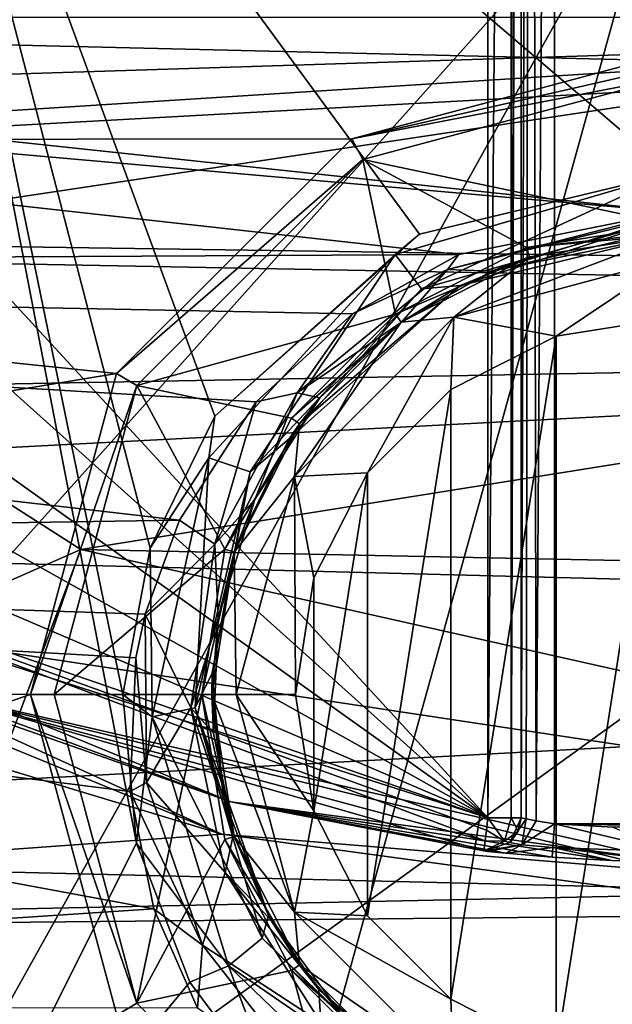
# Model space of a CAD drawing. Extents: x -252 to 252, y -10 to 685.
# Tile 550 of 656: x -111.95 to -110.18, y 587.57 to 590.52. Entities that reach past the tile are written whole.
import ezdxf

# ---------------------------------------------------------------- set-up
doc = ezdxf.new("R2010")
doc.units = 0
doc.header["$LTSCALE"] = 65.369103
for name, color, linetype in [('1637', 7, 'CONTINUOUS'), ('2516', 7, 'CONTINUOUS'), ('2520', 7, 'CONTINUOUS'), ('304', 7, 'CONTINUOUS'), ('307', 7, 'CONTINUOUS'), ('308', 7, 'CONTINUOUS'), ('31', 7, 'CONTINUOUS'), ('322', 7, 'CONTINUOUS'), ('329', 7, 'CONTINUOUS'), ('34', 7, 'CONTINUOUS'), ('35', 7, 'CONTINUOUS'), ('3593', 7, 'CONTINUOUS'), ('3597', 7, 'CONTINUOUS'), ('3607', 7, 'CONTINUOUS'), ('3620', 7, 'CONTINUOUS'), ('3621', 7, 'CONTINUOUS'), ('3637', 7, 'CONTINUOUS'), ('3640', 7, 'CONTINUOUS'), ('37', 7, 'CONTINUOUS'), ('374', 7, 'CONTINUOUS'), ('3903', 7, 'CONTINUOUS'), ('407', 7, 'CONTINUOUS'), ('408', 7, 'CONTINUOUS'), ('42', 7, 'CONTINUOUS'), ('45', 7, 'CONTINUOUS'), ('461', 7, 'CONTINUOUS'), ('462', 7, 'CONTINUOUS'), ('463', 7, 'CONTINUOUS'), ('464', 7, 'CONTINUOUS'), ('465', 7, 'CONTINUOUS'), ('502', 7, 'CONTINUOUS')]:
    doc.layers.add(name, color=color, linetype=linetype)

msp = doc.modelspace()

# ---------------------------------------------------------------- linework, layer by layer
at = {"layer": '1637', "color": 7, "linetype": 'CONTINUOUS'}
for points in [[(-103.0801, 589.5918, -64.5), (-101.4966, 592.2431, -64.5), (-118.3527, 591.9376, -64.5), (-103.0801, 589.5918, -64.5)], [(-116.7303, 589.3406, -64.5), (-103.0801, 589.5918, -64.5), (-118.3527, 591.9376, -64.5), (-116.7303, 589.3406, -64.5)], [(-104.9373, 587.5621, -64.5), (-103.0801, 589.5918, -64.5), (-116.7303, 589.3406, -64.5), (-104.9373, 587.5621, -64.5)], [(-114.8351, 587.3708, -64.5), (-104.9373, 587.5621, -64.5), (-116.7303, 589.3406, -64.5), (-114.8351, 587.3708, -64.5)]]:
    msp.add_3dface(points, dxfattribs=at)
at = {"layer": '2516', "color": 7, "linetype": 'CONTINUOUS'}
for points in [[(-113.1364, 589.8089, -68.3), (-114.3603, 591.0753, -68.3), (-105.7701, 590.9152, -68.3), (-113.1364, 589.8089, -68.3)], [(-107.0053, 589.6936, -68.3), (-113.1364, 589.8089, -68.3), (-105.7701, 590.9152, -68.3), (-107.0053, 589.6936, -68.3)], [(-111.7665, 588.9333, -68.3), (-113.1364, 589.8089, -68.3), (-107.0053, 589.6936, -68.3), (-111.7665, 588.9333, -68.3)], [(-108.3942, 588.8641, -68.3), (-111.7665, 588.9333, -68.3), (-107.0053, 589.6936, -68.3), (-108.3942, 588.8641, -68.3)], [(-110, 588.5366, -68.3), (-111.7665, 588.9333, -68.3), (-108.3942, 588.8641, -68.3), (-110, 588.5366, -68.3)]]:
    msp.add_3dface(points, dxfattribs=at)
at = {"layer": '2520', "color": 7, "linetype": 'CONTINUOUS'}
for points in [[(-113.1364, 589.8089, -68.3), (-111.7665, 588.9333, -68.3), (-114.473, 587.7426, -68.4), (-113.1364, 589.8089, -68.3)], [(-111.7665, 588.9333, -68.3), (-112.6274, 586.6387, -68.4), (-114.473, 587.7426, -68.4), (-111.7665, 588.9333, -68.3)], [(-111.7665, 588.9333, -68.3), (-110, 588.5366, -68.3), (-112.6274, 586.6387, -68.4), (-111.7665, 588.9333, -68.3)], [(-112.6274, 586.6387, -68.4), (-110, 588.5366, -68.3), (-110, 587.3118, -68.325), (-112.6274, 586.6387, -68.4)]]:
    msp.add_3dface(points, dxfattribs=at)
at = {"layer": '304', "color": 7, "linetype": 'CONTINUOUS'}
for points in [[(-117.4209, 589.9158, -58), (-111.3447, 588.082, -58), (-115.454, 587.7856, -58), (-117.4209, 589.9158, -58)], [(-112.6448, 588.6153, -58), (-111.3447, 588.082, -58), (-117.4209, 589.9158, -58), (-112.6448, 588.6153, -58)], [(-111.3447, 588.082, -58), (-110, 587.9, -58), (-115.454, 587.7856, -58), (-111.3447, 588.082, -58)], [(-110, 587.9, -58), (-104.4264, 587.8904, -58), (-115.454, 587.7856, -58), (-110, 587.9, -58)], [(-104.4264, 587.8904, -58), (-105.9439, 586.7749, -58), (-115.454, 587.7856, -58), (-104.4264, 587.8904, -58)], [(-115.454, 587.7856, -58), (-105.9439, 586.7749, -58), (-114.0353, 586.7621, -58), (-115.454, 587.7856, -58)]]:
    msp.add_3dface(points, dxfattribs=at)
at = {"layer": '307', "color": 7, "linetype": 'CONTINUOUS'}
for points in [[(-110.55, 588.1313, -11), (-117.6895, 595.8806, -11), (-110.55, 596.6721, -11), (-110.55, 588.1313, -11)], [(-116.8262, 593.7623, -11), (-117.6895, 595.8806, -11), (-110.55, 588.1313, -11), (-116.8262, 593.7623, -11)], [(-115.7023, 591.8117, -11), (-116.8262, 593.7623, -11), (-110.55, 588.1313, -11), (-115.7023, 591.8117, -11)], [(-114.5428, 590.3657, -11), (-115.7023, 591.8117, -11), (-110.55, 588.1313, -11), (-114.5428, 590.3657, -11)], [(-113.4298, 589.363, -11), (-114.5428, 590.3657, -11), (-110.55, 588.1313, -11), (-113.4298, 589.363, -11)], [(-112.4543, 588.7399, -11), (-113.4298, 589.363, -11), (-110.55, 588.1313, -11), (-112.4543, 588.7399, -11)]]:
    msp.add_3dface(points, dxfattribs=at)
at = {"layer": '308', "color": 7, "linetype": 'CONTINUOUS'}
for points in [[(-112.5968, 588.7031, -57.9), (-112.1988, 588.5023, -11.1), (-111.3183, 588.1786, -57.9), (-112.5968, 588.7031, -57.9)], [(-112.1988, 588.5023, -11.1), (-110.5614, 588.0319, -11.1), (-111.3183, 588.1786, -57.9), (-112.1988, 588.5023, -11.1)], [(-110.5614, 588.0319, -11.1), (-110.5614, 588.0319, -14.9), (-111.3183, 588.1786, -57.9), (-110.5614, 588.0319, -11.1)], [(-110, 588, -15.1), (-110, 588, -57.9), (-111.3183, 588.1786, -57.9), (-110, 588, -15.1)], [(-110.4958, 588.0249, -15.0469), (-110.3572, 588.0129, -15.1), (-111.3183, 588.1786, -57.9), (-110.4958, 588.0249, -15.0469)], [(-110.5504, 588.0307, -14.9648), (-110.4958, 588.0249, -15.0469), (-111.3183, 588.1786, -57.9), (-110.5504, 588.0307, -14.9648)], [(-110.5614, 588.0319, -14.9), (-110.5504, 588.0307, -14.9648), (-111.3183, 588.1786, -57.9), (-110.5614, 588.0319, -14.9)], [(-110.3572, 588.0129, -15.1), (-110.1792, 588.0032, -15.1), (-111.3183, 588.1786, -57.9), (-110.3572, 588.0129, -15.1)], [(-110.1792, 588.0032, -15.1), (-110, 588, -15.1), (-111.3183, 588.1786, -57.9), (-110.1792, 588.0032, -15.1)]]:
    msp.add_3dface(points, dxfattribs=at)
at = {"layer": '31', "color": 7, "linetype": 'CONTINUOUS'}
for points in [[(-114.3111, 586.3126, 14.5959), (-110.0084, 591.116, 16.4625), (-114.3079, 591.9172, 16.2734), (-114.3111, 586.3126, 14.5959)], [(-113.02, 585.7161, 14.5792), (-110.0084, 591.116, 16.4625), (-114.3111, 586.3126, 14.5959), (-113.02, 585.7161, 14.5792)], [(-111.6171, 585.3174, 14.5672), (-110.0084, 591.116, 16.4625), (-113.02, 585.7161, 14.5792), (-111.6171, 585.3174, 14.5672)], [(-110.009, 585.1596, 14.5623), (-110.0084, 591.116, 16.4625), (-111.6171, 585.3174, 14.5672), (-110.009, 585.1596, 14.5623)]]:
    msp.add_3dface(points, dxfattribs=at)
at = {"layer": '322', "color": 7, "linetype": 'CONTINUOUS'}
for points in [[(-115.7084, 590.7347, -6.6518), (-117.1758, 589.9139, -7.4629), (-104.2916, 590.7347, -6.6518), (-115.7084, 590.7347, -6.6518)], [(-104.2916, 590.7347, -6.6518), (-117.1758, 589.9139, -7.4629), (-102.2564, 590.7347, -6.6518), (-104.2916, 590.7347, -6.6518)], [(-102.2564, 590.7347, -6.6518), (-117.1758, 589.9139, -7.4629), (-102.9813, 589.7062, -7.6576), (-102.2564, 590.7347, -6.6518)], [(-117.1758, 589.9139, -7.4629), (-116.4409, 589.0056, -8.2858), (-102.9813, 589.7062, -7.6576), (-117.1758, 589.9139, -7.4629)], [(-102.9813, 589.7062, -7.6576), (-116.4409, 589.0056, -8.2858), (-103.8539, 588.6832, -8.5608), (-102.9813, 589.7062, -7.6576)], [(-116.4409, 589.0056, -8.2858), (-115.5038, 588.0538, -9.0736), (-103.8539, 588.6832, -8.5608), (-116.4409, 589.0056, -8.2858)], [(-103.8539, 588.6832, -8.5608), (-115.5038, 588.0538, -9.0736), (-104.793, 587.7941, -9.2763), (-103.8539, 588.6832, -8.5608)], [(-115.5038, 588.0538, -9.0736), (-114.4044, 587.1812, -9.7356), (-104.793, 587.7941, -9.2763), (-115.5038, 588.0538, -9.0736)], [(-104.793, 587.7941, -9.2763), (-114.4044, 587.1812, -9.7356), (-105.7647, 587.0676, -9.8177), (-104.793, 587.7941, -9.2763)]]:
    msp.add_3dface(points, dxfattribs=at)
at = {"layer": '329', "color": 7, "linetype": 'CONTINUOUS'}
for points in [[(-110.35, 588.1126, -15), (-110.35, 596.6721, -15), (-109.65, 588.1126, -15), (-110.35, 588.1126, -15)], [(-109.65, 588.1126, -15), (-110.35, 596.6721, -15), (-109.65, 596.6721, -15), (-109.65, 588.1126, -15)], [(-109.8244, 588.1032, -15), (-110.35, 588.1126, -15), (-109.65, 588.1126, -15), (-109.8244, 588.1032, -15)], [(-110.1756, 588.1032, -15), (-110.35, 588.1126, -15), (-109.8244, 588.1032, -15), (-110.1756, 588.1032, -15)]]:
    msp.add_3dface(points, dxfattribs=at)
at = {"layer": '34', "color": 7, "linetype": 'CONTINUOUS'}
for points in [[(-111.6403, 588.4999, 14.6207), (-112.3802, 592.0905, 15.5495), (-111.5592, 588.9365, 14.7627), (-111.6403, 588.4999, 14.6207)], [(-111.5997, 588.0555, 14.4802), (-112.3802, 592.0905, 15.5495), (-111.6403, 588.4999, 14.6207), (-111.5997, 588.0555, 14.4802)], [(-112.3708, 586.5176, 13.8799), (-112.3802, 592.0905, 15.5495), (-111.5997, 588.0555, 14.4802), (-112.3708, 586.5176, 13.8799)], [(-112.3802, 592.0905, 15.5495), (-107.6332, 592.0646, 15.5447), (-110, 590.0573, 15.1453), (-112.3802, 592.0905, 15.5495)], [(-111.5592, 588.9365, 14.7627), (-112.3802, 592.0905, 15.5495), (-111.3653, 589.3313, 14.8945), (-111.5592, 588.9365, 14.7627)], [(-110.7537, 589.8754, 15.0814), (-112.3802, 592.0905, 15.5495), (-110, 590.0573, 15.1453), (-110.7537, 589.8754, 15.0814)], [(-111.3653, 589.3313, 14.8945), (-112.3802, 592.0905, 15.5495), (-110.7537, 589.8754, 15.0814), (-111.3653, 589.3313, 14.8945)], [(-111.44, 587.6394, 14.3525), (-112.3708, 586.5176, 13.8799), (-111.5997, 588.0555, 14.4802), (-111.44, 587.6394, 14.3525)], [(-111.1757, 587.2841, 14.2463), (-112.3708, 586.5176, 13.8799), (-111.44, 587.6394, 14.3525), (-111.1757, 587.2841, 14.2463)]]:
    msp.add_3dface(points, dxfattribs=at)
at = {"layer": '35', "color": 7, "linetype": 'CONTINUOUS'}
for points in [[(-110.3448, 589.5707, 9.5), (-110, 589.625, 9.5), (-110.3448, 587.4293, 9.5), (-110.3448, 589.5707, 9.5)], [(-110.3448, 587.4293, 9.5), (-110, 589.625, 9.5), (-110, 587.375, 9.5), (-110.3448, 587.4293, 9.5)], [(-110.6597, 587.5889, 9.5), (-110.3448, 589.5707, 9.5), (-110.3448, 587.4293, 9.5), (-110.6597, 587.5889, 9.5)], [(-110.6597, 589.4111, 9.5), (-110.3448, 589.5707, 9.5), (-110.6597, 587.5889, 9.5), (-110.6597, 589.4111, 9.5)], [(-110.9094, 589.162, 9.5), (-110.6597, 589.4111, 9.5), (-110.9094, 587.838, 9.5), (-110.9094, 589.162, 9.5)], [(-110.9094, 587.838, 9.5), (-110.6597, 589.4111, 9.5), (-110.6597, 587.5889, 9.5), (-110.9094, 587.838, 9.5)], [(-111.0698, 588.8479, 9.5), (-110.9094, 589.162, 9.5), (-111.0698, 588.1521, 9.5), (-111.0698, 588.8479, 9.5)], [(-111.0698, 588.1521, 9.5), (-110.9094, 589.162, 9.5), (-110.9094, 587.838, 9.5), (-111.0698, 588.1521, 9.5)], [(-111.125, 588.5, 9.5), (-111.0698, 588.8479, 9.5), (-111.0698, 588.1521, 9.5), (-111.125, 588.5, 9.5)]]:
    msp.add_3dface(points, dxfattribs=at)
at = {"layer": '3593', "color": 7, "linetype": 'CONTINUOUS'}
for points in [[(-119.5346, 592.0505, 13.5), (-118.348, 590.1518, 13.5), (-100.4942, 591.9977, 13.5), (-119.5346, 592.0505, 13.5)], [(-100.4942, 591.9977, 13.5), (-118.348, 590.1518, 13.5), (-110, 590.4164, 13.5), (-100.4942, 591.9977, 13.5)], [(-110, 590.4164, 13.5), (-118.348, 590.1518, 13.5), (-110.9562, 590.1607, 13.5), (-110, 590.4164, 13.5)], [(-110.9562, 590.1607, 13.5), (-118.348, 590.1518, 13.5), (-111.6593, 589.4587, 13.5), (-110.9562, 590.1607, 13.5)], [(-118.348, 590.1518, 13.5), (-117.0397, 588.5714, 13.5), (-111.6593, 589.4587, 13.5), (-118.348, 590.1518, 13.5)], [(-111.6593, 589.4587, 13.5), (-117.0397, 588.5714, 13.5), (-111.9164, 588.4996, 13.5), (-111.6593, 589.4587, 13.5)], [(-117.0397, 588.5714, 13.5), (-115.583, 587.2605, 13.5), (-111.9164, 588.4996, 13.5), (-117.0397, 588.5714, 13.5)], [(-111.9164, 588.4996, 13.5), (-115.583, 587.2605, 13.5), (-111.6589, 587.5407, 13.5), (-111.9164, 588.4996, 13.5)]]:
    msp.add_3dface(points, dxfattribs=at)
at = {"layer": '3597', "color": 7, "linetype": 'CONTINUOUS'}
for points in [[(-118.687, 590.7093, 6.3751), (-115.4522, 590.5243, 6.6016), (-110, 589.9426, 7.2596), (-118.687, 590.7093, 6.3751)], [(-118.0262, 589.7757, 7.4348), (-118.687, 590.7093, 6.3751), (-110.6359, 589.8149, 7.3941), (-118.0262, 589.7757, 7.4348)], [(-110.6359, 589.8149, 7.3941), (-118.687, 590.7093, 6.3751), (-110, 589.9426, 7.2596), (-110.6359, 589.8149, 7.3941)], [(-115.4522, 590.5243, 6.6016), (-101.6655, 590.194, 6.9847), (-110, 589.9426, 7.2596), (-115.4522, 590.5243, 6.6016)], [(-104.5478, 590.5243, 6.6016), (-101.6655, 590.194, 6.9847), (-115.4522, 590.5243, 6.6016), (-104.5478, 590.5243, 6.6016)], [(-110.9542, 589.6379, 7.5752), (-118.0262, 589.7757, 7.4348), (-110.6359, 589.8149, 7.3941), (-110.9542, 589.6379, 7.5752)], [(-111.2426, 589.3741, 7.8341), (-118.0262, 589.7757, 7.4348), (-110.9542, 589.6379, 7.5752), (-111.2426, 589.3741, 7.8341)], [(-111.4718, 589.0205, 8.162), (-118.0262, 589.7757, 7.4348), (-111.2426, 589.3741, 7.8341), (-111.4718, 589.0205, 8.162)], [(-117.3276, 588.9296, 8.243), (-118.0262, 589.7757, 7.4348), (-111.4718, 589.0205, 8.162), (-117.3276, 588.9296, 8.243)], [(-111.5739, 588.7397, 8.4078), (-117.3276, 588.9296, 8.243), (-111.4718, 589.0205, 8.162), (-111.5739, 588.7397, 8.4078)], [(-111.6019, 588.609, 8.5181), (-117.3276, 588.9296, 8.243), (-111.5739, 588.7397, 8.4078), (-111.6019, 588.609, 8.5181)], [(-111.6189, 588.2094, 8.8401), (-117.3276, 588.9296, 8.243), (-111.6019, 588.609, 8.5181), (-111.6189, 588.2094, 8.8401)], [(-111.5484, 587.8593, 9.1042), (-117.3276, 588.9296, 8.243), (-111.6189, 588.2094, 8.8401), (-111.5484, 587.8593, 9.1042)], [(-115.9219, 587.57, 9.3108), (-117.3276, 588.9296, 8.243), (-111.5484, 587.8593, 9.1042), (-115.9219, 587.57, 9.3108)], [(-111.4174, 587.5623, 9.3162), (-115.9219, 587.57, 9.3108), (-111.5484, 587.8593, 9.1042), (-111.4174, 587.5623, 9.3162)]]:
    msp.add_3dface(points, dxfattribs=at)
at = {"layer": '3607', "color": 7, "linetype": 'CONTINUOUS'}
for points in [[(-110.5383, 589.7653, 7.5673), (-110, 589.875, 7.4306), (-110.4249, 589.8077, 12.9586), (-110.5383, 589.7653, 7.5673)], [(-110, 589.875, 7.4306), (-110, 589.875, 12.9586), (-110.4249, 589.8077, 12.9586), (-110, 589.875, 7.4306)], [(-110.8082, 589.6124, 12.9586), (-110.5383, 589.7653, 7.5673), (-110.4249, 589.8077, 12.9586), (-110.8082, 589.6124, 12.9586)], [(-110.8075, 589.6129, 7.7514), (-110.5383, 589.7653, 7.5673), (-110.8082, 589.6124, 12.9586), (-110.8075, 589.6129, 7.7514)], [(-111.1124, 589.3082, 12.9586), (-111.0514, 589.3861, 8.0147), (-110.8082, 589.6124, 12.9586), (-111.1124, 589.3082, 12.9586)], [(-111.0514, 589.3861, 8.0147), (-110.8075, 589.6129, 7.7514), (-110.8082, 589.6124, 12.9586), (-111.0514, 589.3861, 8.0147)], [(-111.2457, 589.0821, 8.3479), (-111.0514, 589.3861, 8.0147), (-111.1124, 589.3082, 12.9586), (-111.2457, 589.0821, 8.3479)], [(-111.3077, 588.9249, 12.9586), (-111.2457, 589.0821, 8.3479), (-111.1124, 589.3082, 12.9586), (-111.3077, 588.9249, 12.9586)], [(-111.356, 588.728, 8.71), (-111.2457, 589.0821, 8.3479), (-111.3077, 588.9249, 12.9586), (-111.356, 588.728, 8.71)], [(-111.375, 588.5, 12.9586), (-111.356, 588.728, 8.71), (-111.3077, 588.9249, 12.9586), (-111.375, 588.5, 12.9586)], [(-111.3701, 588.384, 9.0374), (-111.356, 588.728, 8.71), (-111.375, 588.5, 12.9586), (-111.3701, 588.384, 9.0374)], [(-111.3077, 588.0751, 12.9586), (-111.3701, 588.384, 9.0374), (-111.375, 588.5, 12.9586), (-111.3077, 588.0751, 12.9586)], [(-111.3102, 588.0828, 9.3059), (-111.3701, 588.384, 9.0374), (-111.3077, 588.0751, 12.9586), (-111.3102, 588.0828, 9.3059)], [(-111.1992, 587.8273, 9.5215), (-111.3102, 588.0828, 9.3059), (-111.3077, 588.0751, 12.9586), (-111.1992, 587.8273, 9.5215)], [(-111.1124, 587.6918, 12.9586), (-111.1992, 587.8273, 9.5215), (-111.3077, 588.0751, 12.9586), (-111.1124, 587.6918, 12.9586)], [(-111.055, 587.6181, 9.6897), (-111.1992, 587.8273, 9.5215), (-111.1124, 587.6918, 12.9586), (-111.055, 587.6181, 9.6897)], [(-110.8082, 587.3876, 12.9586), (-111.055, 587.6181, 9.6897), (-111.1124, 587.6918, 12.9586), (-110.8082, 587.3876, 12.9586)], [(-110.722, 587.3298, 9.9103), (-111.055, 587.6181, 9.6897), (-110.8082, 587.3876, 12.9586), (-110.722, 587.3298, 9.9103)]]:
    msp.add_3dface(points, dxfattribs=at)
at = {"layer": '3620', "color": 7, "linetype": 'CONTINUOUS'}
for points in [[(-110, 590.3457, 13.4707), (-110.9229, 590.0984, 13.4707), (-110, 589.9043, 13.0293), (-110, 590.3457, 13.4707)], [(-110.9229, 590.0984, 13.4707), (-111.5984, 589.4228, 13.4707), (-110.8254, 589.6361, 13.0293), (-110.9229, 590.0984, 13.4707)], [(-110.4339, 589.8356, 13.0293), (-110.9229, 590.0984, 13.4707), (-110.8254, 589.6361, 13.0293), (-110.4339, 589.8356, 13.0293)], [(-110, 589.9043, 13.0293), (-110.9229, 590.0984, 13.4707), (-110.4339, 589.8356, 13.0293), (-110, 589.9043, 13.0293)], [(-110.8254, 589.6361, 13.0293), (-111.5984, 589.4228, 13.4707), (-111.1361, 589.3254, 13.0293), (-110.8254, 589.6361, 13.0293)], [(-111.5984, 589.4228, 13.4707), (-111.8457, 588.5, 13.4707), (-111.3356, 588.9339, 13.0293), (-111.5984, 589.4228, 13.4707)], [(-111.1361, 589.3254, 13.0293), (-111.5984, 589.4228, 13.4707), (-111.3356, 588.9339, 13.0293), (-111.1361, 589.3254, 13.0293)], [(-111.3356, 588.9339, 13.0293), (-111.8457, 588.5, 13.4707), (-111.4043, 588.5, 13.0293), (-111.3356, 588.9339, 13.0293)], [(-111.8457, 588.5, 13.4707), (-111.5984, 587.5771, 13.4707), (-111.4043, 588.5, 13.0293), (-111.8457, 588.5, 13.4707)], [(-111.4043, 588.5, 13.0293), (-111.5984, 587.5771, 13.4707), (-111.3356, 588.066, 13.0293), (-111.4043, 588.5, 13.0293)], [(-111.3356, 588.066, 13.0293), (-111.5984, 587.5771, 13.4707), (-111.1361, 587.6746, 13.0293), (-111.3356, 588.066, 13.0293)], [(-111.5984, 587.5771, 13.4707), (-110.9228, 586.9016, 13.4707), (-111.1361, 587.6746, 13.0293), (-111.5984, 587.5771, 13.4707)], [(-111.1361, 587.6746, 13.0293), (-110.9228, 586.9016, 13.4707), (-110.8254, 587.3639, 13.0293), (-111.1361, 587.6746, 13.0293)]]:
    msp.add_3dface(points, dxfattribs=at)
at = {"layer": '3621', "color": 7, "linetype": 'CONTINUOUS'}
for points in [[(-110.6359, 589.8149, 7.3941), (-110, 589.9426, 7.2596), (-110.6699, 589.7701, 7.4451), (-110.6359, 589.8149, 7.3941)], [(-110, 589.9426, 7.2596), (-110, 589.9344, 7.2688), (-110.6699, 589.7701, 7.4451), (-110, 589.9426, 7.2596)], [(-110, 589.9344, 7.2688), (-110.5383, 589.7653, 7.5673), (-110.6699, 589.7701, 7.4451), (-110, 589.9344, 7.2688)], [(-110.5383, 589.7653, 7.5673), (-110, 589.9344, 7.2688), (-110, 589.8925, 7.3386), (-110.5383, 589.7653, 7.5673)], [(-110, 589.875, 7.4306), (-110.5383, 589.7653, 7.5673), (-110, 589.8925, 7.3386), (-110, 589.875, 7.4306)], [(-110.9542, 589.6379, 7.5752), (-110.6359, 589.8149, 7.3941), (-110.6699, 589.7701, 7.4451), (-110.9542, 589.6379, 7.5752)], [(-111.1196, 589.4016, 7.8323), (-110.9542, 589.6379, 7.5752), (-110.6699, 589.7701, 7.4451), (-111.1196, 589.4016, 7.8323)], [(-110.8075, 589.6129, 7.7514), (-111.1196, 589.4016, 7.8323), (-110.6699, 589.7701, 7.4451), (-110.8075, 589.6129, 7.7514)], [(-110.5383, 589.7653, 7.5673), (-110.8075, 589.6129, 7.7514), (-110.6699, 589.7701, 7.4451), (-110.5383, 589.7653, 7.5673)], [(-111.2426, 589.3741, 7.8341), (-110.9542, 589.6379, 7.5752), (-111.1196, 589.4016, 7.8323), (-111.2426, 589.3741, 7.8341)], [(-110.8075, 589.6129, 7.7514), (-111.0514, 589.3861, 8.0147), (-111.1196, 589.4016, 7.8323), (-110.8075, 589.6129, 7.7514)], [(-111.3661, 588.9493, 8.2862), (-111.2426, 589.3741, 7.8341), (-111.1196, 589.4016, 7.8323), (-111.3661, 588.9493, 8.2862)], [(-111.2457, 589.0821, 8.3479), (-111.3661, 588.9493, 8.2862), (-111.1196, 589.4016, 7.8323), (-111.2457, 589.0821, 8.3479)], [(-111.0514, 589.3861, 8.0147), (-111.2457, 589.0821, 8.3479), (-111.1196, 589.4016, 7.8323), (-111.0514, 589.3861, 8.0147)], [(-111.4718, 589.0205, 8.162), (-111.2426, 589.3741, 7.8341), (-111.3661, 588.9493, 8.2862), (-111.4718, 589.0205, 8.162)], [(-111.2457, 589.0821, 8.3479), (-111.356, 588.728, 8.71), (-111.3661, 588.9493, 8.2862), (-111.2457, 589.0821, 8.3479)], [(-111.5739, 588.7397, 8.4078), (-111.4718, 589.0205, 8.162), (-111.3661, 588.9493, 8.2862), (-111.5739, 588.7397, 8.4078)], [(-111.4374, 588.46, 8.7478), (-111.5739, 588.7397, 8.4078), (-111.3661, 588.9493, 8.2862), (-111.4374, 588.46, 8.7478)], [(-111.356, 588.728, 8.71), (-111.4374, 588.46, 8.7478), (-111.3661, 588.9493, 8.2862), (-111.356, 588.728, 8.71)], [(-111.6019, 588.609, 8.5181), (-111.5739, 588.7397, 8.4078), (-111.57, 588.2368, 8.8254), (-111.6019, 588.609, 8.5181)], [(-111.57, 588.2368, 8.8254), (-111.5739, 588.7397, 8.4078), (-111.4374, 588.46, 8.7478), (-111.57, 588.2368, 8.8254)], [(-111.356, 588.728, 8.71), (-111.3701, 588.384, 9.0374), (-111.4374, 588.46, 8.7478), (-111.356, 588.728, 8.71)], [(-111.6189, 588.2094, 8.8401), (-111.6019, 588.609, 8.5181), (-111.57, 588.2368, 8.8254), (-111.6189, 588.2094, 8.8401)], [(-111.3351, 587.9674, 9.1811), (-111.57, 588.2368, 8.8254), (-111.4374, 588.46, 8.7478), (-111.3351, 587.9674, 9.1811)], [(-111.3102, 588.0828, 9.3059), (-111.3351, 587.9674, 9.1811), (-111.4374, 588.46, 8.7478), (-111.3102, 588.0828, 9.3059)], [(-111.3701, 588.384, 9.0374), (-111.3102, 588.0828, 9.3059), (-111.4374, 588.46, 8.7478), (-111.3701, 588.384, 9.0374)], [(-111.6189, 588.2094, 8.8401), (-111.57, 588.2368, 8.8254), (-111.4027, 587.7503, 9.2068), (-111.6189, 588.2094, 8.8401)], [(-111.4027, 587.7503, 9.2068), (-111.57, 588.2368, 8.8254), (-111.3351, 587.9674, 9.1811), (-111.4027, 587.7503, 9.2068)], [(-111.5484, 587.8593, 9.1042), (-111.6189, 588.2094, 8.8401), (-111.4027, 587.7503, 9.2068), (-111.5484, 587.8593, 9.1042)], [(-111.3102, 588.0828, 9.3059), (-111.1992, 587.8273, 9.5215), (-111.3351, 587.9674, 9.1811), (-111.3102, 588.0828, 9.3059)], [(-111.0492, 587.5192, 9.5491), (-111.4027, 587.7503, 9.2068), (-111.3351, 587.9674, 9.1811), (-111.0492, 587.5192, 9.5491)], [(-111.1992, 587.8273, 9.5215), (-111.055, 587.6181, 9.6897), (-111.3351, 587.9674, 9.1811), (-111.1992, 587.8273, 9.5215)], [(-111.055, 587.6181, 9.6897), (-111.0492, 587.5192, 9.5491), (-111.3351, 587.9674, 9.1811), (-111.055, 587.6181, 9.6897)], [(-111.4174, 587.5623, 9.3162), (-111.5484, 587.8593, 9.1042), (-111.4027, 587.7503, 9.2068), (-111.4174, 587.5623, 9.3162)], [(-111.4174, 587.5623, 9.3162), (-111.4027, 587.7503, 9.2068), (-111.0688, 587.3252, 9.5226), (-111.4174, 587.5623, 9.3162)], [(-111.0688, 587.3252, 9.5226), (-111.4027, 587.7503, 9.2068), (-111.0492, 587.5192, 9.5491), (-111.0688, 587.3252, 9.5226)], [(-111.055, 587.6181, 9.6897), (-110.722, 587.3298, 9.9103), (-111.0492, 587.5192, 9.5491), (-111.055, 587.6181, 9.6897)]]:
    msp.add_3dface(points, dxfattribs=at)
at = {"layer": '3637', "color": 7, "linetype": 'CONTINUOUS'}
for points in [[(-110, 590.4164, 13.5), (-110.9562, 590.1607, 13.5), (-110, 590.3782, 13.4924), (-110, 590.4164, 13.5)], [(-110.9562, 590.1607, 13.5), (-110, 590.3457, 13.4707), (-110, 590.3782, 13.4924), (-110.9562, 590.1607, 13.5)], [(-110.9562, 590.1607, 13.5), (-110.9229, 590.0984, 13.4707), (-110, 590.3457, 13.4707), (-110.9562, 590.1607, 13.5)], [(-110.9562, 590.1607, 13.5), (-111.6593, 589.4587, 13.5), (-110.9229, 590.0984, 13.4707), (-110.9562, 590.1607, 13.5)], [(-111.6593, 589.4587, 13.5), (-111.5984, 589.4228, 13.4707), (-110.9229, 590.0984, 13.4707), (-111.6593, 589.4587, 13.5)], [(-111.6593, 589.4587, 13.5), (-111.9164, 588.4996, 13.5), (-111.5984, 589.4228, 13.4707), (-111.6593, 589.4587, 13.5)], [(-111.9164, 588.4996, 13.5), (-111.8457, 588.5, 13.4707), (-111.5984, 589.4228, 13.4707), (-111.9164, 588.4996, 13.5)], [(-111.9164, 588.4996, 13.5), (-111.5984, 587.5771, 13.4707), (-111.8457, 588.5, 13.4707), (-111.9164, 588.4996, 13.5)], [(-111.9164, 588.4996, 13.5), (-111.6589, 587.5407, 13.5), (-111.5984, 587.5771, 13.4707), (-111.9164, 588.4996, 13.5)], [(-111.6589, 587.5407, 13.5), (-110.9228, 586.9016, 13.4707), (-111.5984, 587.5771, 13.4707), (-111.6589, 587.5407, 13.5)]]:
    msp.add_3dface(points, dxfattribs=at)
at = {"layer": '3640', "color": 7, "linetype": 'CONTINUOUS'}
for points in [[(-110, 589.9043, 13.0293), (-110.4339, 589.8356, 13.0293), (-110, 589.8826, 12.9968), (-110, 589.9043, 13.0293)], [(-110.4339, 589.8356, 13.0293), (-110, 589.875, 12.9586), (-110, 589.8826, 12.9968), (-110.4339, 589.8356, 13.0293)], [(-110.4249, 589.8077, 12.9586), (-110, 589.875, 12.9586), (-110.4339, 589.8356, 13.0293), (-110.4249, 589.8077, 12.9586)], [(-110.4249, 589.8077, 12.9586), (-110.4339, 589.8356, 13.0293), (-110.8254, 589.6361, 13.0293), (-110.4249, 589.8077, 12.9586)], [(-110.8082, 589.6124, 12.9586), (-110.4249, 589.8077, 12.9586), (-110.8254, 589.6361, 13.0293), (-110.8082, 589.6124, 12.9586)], [(-110.8082, 589.6124, 12.9586), (-110.8254, 589.6361, 13.0293), (-111.1361, 589.3254, 13.0293), (-110.8082, 589.6124, 12.9586)], [(-111.1124, 589.3082, 12.9586), (-110.8082, 589.6124, 12.9586), (-111.1361, 589.3254, 13.0293), (-111.1124, 589.3082, 12.9586)], [(-111.1124, 589.3082, 12.9586), (-111.1361, 589.3254, 13.0293), (-111.3356, 588.9339, 13.0293), (-111.1124, 589.3082, 12.9586)], [(-111.3077, 588.9249, 12.9586), (-111.1124, 589.3082, 12.9586), (-111.3356, 588.9339, 13.0293), (-111.3077, 588.9249, 12.9586)], [(-111.3077, 588.9249, 12.9586), (-111.3356, 588.9339, 13.0293), (-111.4043, 588.5, 13.0293), (-111.3077, 588.9249, 12.9586)], [(-111.375, 588.5, 12.9586), (-111.3077, 588.9249, 12.9586), (-111.4043, 588.5, 13.0293), (-111.375, 588.5, 12.9586)], [(-111.3077, 588.0751, 12.9586), (-111.375, 588.5, 12.9586), (-111.4043, 588.5, 13.0293), (-111.3077, 588.0751, 12.9586)], [(-111.3077, 588.0751, 12.9586), (-111.4043, 588.5, 13.0293), (-111.3356, 588.066, 13.0293), (-111.3077, 588.0751, 12.9586)], [(-111.1124, 587.6918, 12.9586), (-111.3077, 588.0751, 12.9586), (-111.3356, 588.066, 13.0293), (-111.1124, 587.6918, 12.9586)], [(-111.1124, 587.6918, 12.9586), (-111.3356, 588.066, 13.0293), (-111.1361, 587.6746, 13.0293), (-111.1124, 587.6918, 12.9586)], [(-110.8082, 587.3876, 12.9586), (-111.1124, 587.6918, 12.9586), (-111.1361, 587.6746, 13.0293), (-110.8082, 587.3876, 12.9586)], [(-110.8082, 587.3876, 12.9586), (-111.1361, 587.6746, 13.0293), (-110.8254, 587.3639, 13.0293), (-110.8082, 587.3876, 12.9586)]]:
    msp.add_3dface(points, dxfattribs=at)
at = {"layer": '37', "color": 7, "linetype": 'CONTINUOUS'}
for points in [[(-110, 589.875, 14.9046), (-110.4249, 589.8077, 9.75), (-110.6311, 589.7216, 14.8412), (-110, 589.875, 14.9046)], [(-110, 589.875, 14.9046), (-110, 589.875, 9.75), (-110.4249, 589.8077, 9.75), (-110, 589.875, 14.9046)], [(-110.4249, 589.8077, 9.75), (-110.8082, 589.6124, 9.75), (-110.6311, 589.7216, 14.8412), (-110.4249, 589.8077, 9.75)], [(-110.6311, 589.7216, 14.8412), (-111.1124, 589.3082, 9.75), (-111.1432, 589.264, 14.6553), (-110.6311, 589.7216, 14.8412)], [(-110.8082, 589.6124, 9.75), (-111.1124, 589.3082, 9.75), (-110.6311, 589.7216, 14.8412), (-110.8082, 589.6124, 9.75)], [(-111.1124, 589.3082, 9.75), (-111.3077, 588.9249, 9.75), (-111.1432, 589.264, 14.6553), (-111.1124, 589.3082, 9.75)], [(-111.1432, 589.264, 14.6553), (-111.3077, 588.9249, 9.75), (-111.3055, 588.9316, 14.5242), (-111.1432, 589.264, 14.6553)], [(-111.3077, 588.9249, 9.75), (-111.375, 588.5, 9.75), (-111.3735, 588.5638, 14.3829), (-111.3077, 588.9249, 9.75)], [(-111.3055, 588.9316, 14.5242), (-111.3077, 588.9249, 9.75), (-111.3735, 588.5638, 14.3829), (-111.3055, 588.9316, 14.5242)], [(-111.3735, 588.5638, 14.3829), (-111.375, 588.5, 9.75), (-111.3394, 588.1893, 14.2432), (-111.3735, 588.5638, 14.3829)], [(-111.375, 588.5, 9.75), (-111.3077, 588.0751, 9.75), (-111.3394, 588.1893, 14.2432), (-111.375, 588.5, 9.75)], [(-111.3394, 588.1893, 14.2432), (-111.3077, 588.0751, 9.75), (-111.2057, 587.8391, 14.116), (-111.3394, 588.1893, 14.2432)], [(-111.3077, 588.0751, 9.75), (-111.1124, 587.6918, 9.75), (-111.2057, 587.8391, 14.116), (-111.3077, 588.0751, 9.75)], [(-111.2057, 587.8391, 14.116), (-111.1124, 587.6918, 9.75), (-110.9845, 587.5401, 14.0104), (-111.2057, 587.8391, 14.116)], [(-111.1124, 587.6918, 9.75), (-110.8082, 587.3876, 9.75), (-110.9845, 587.5401, 14.0104), (-111.1124, 587.6918, 9.75)]]:
    msp.add_3dface(points, dxfattribs=at)
at = {"layer": '374', "color": 7, "linetype": 'CONTINUOUS'}
for points in [[(-110.45, 588.1313, -14.9), (-110.45, 588.1313, -11.1), (-110.45, 596.6721, -11.1), (-110.45, 588.1313, -14.9)], [(-110.45, 596.6721, -14.9), (-110.45, 588.1313, -14.9), (-110.45, 596.6721, -11.1), (-110.45, 596.6721, -14.9)]]:
    msp.add_3dface(points, dxfattribs=at)
at = {"layer": '3903', "color": 7, "linetype": 'CONTINUOUS'}
for points in [[(-210, 591.6627, 4.2095), (-210, 589.2782, 7.7782), (-110, 591.0263, 5.5), (-210, 591.6627, 4.2095)], [(-210, 589.2782, -7.7782), (-210, 591.6627, -4.2095), (-110, 591.0263, -5.5), (-210, 589.2782, -7.7782)], [(-110, 591.0263, 5.5), (-210, 589.2782, 7.7782), (-110, 587, 9.5263), (-110, 591.0263, 5.5)], [(-110, 587, -9.5263), (-210, 589.2782, -7.7782), (-110, 591.0263, -5.5), (-110, 587, -9.5263)], [(-210, 589.2782, 7.7782), (-210, 585.7095, 10.1627), (-110, 587, 9.5263), (-210, 589.2782, 7.7782)], [(-210, 585.7095, -10.1627), (-210, 589.2782, -7.7782), (-110, 587, -9.5263), (-210, 585.7095, -10.1627)]]:
    msp.add_3dface(points, dxfattribs=at)
at = {"layer": '407', "color": 7, "linetype": 'CONTINUOUS'}
for points in [[(-110.45, 588.1313, -14.9), (-110.45, 596.6721, -14.9), (-110.4207, 596.6721, -14.9707), (-110.45, 588.1313, -14.9)], [(-110.45, 588.1313, -14.9), (-110.4207, 596.6721, -14.9707), (-110.4352, 588.128, -14.9523), (-110.45, 588.1313, -14.9)], [(-110.4352, 588.128, -14.9523), (-110.4207, 596.6721, -14.9707), (-110.4053, 588.1219, -14.9833), (-110.4352, 588.128, -14.9523)], [(-110.4207, 596.6721, -14.9707), (-110.35, 596.6721, -15), (-110.4053, 588.1219, -14.9833), (-110.4207, 596.6721, -14.9707)], [(-110.35, 596.6721, -15), (-110.35, 588.1126, -15), (-110.4053, 588.1219, -14.9833), (-110.35, 596.6721, -15)]]:
    msp.add_3dface(points, dxfattribs=at)
at = {"layer": '408', "color": 7, "linetype": 'CONTINUOUS'}
for points in [[(-110.55, 588.1313, -11), (-110.55, 596.6721, -11), (-110.4786, 596.6721, -11.03), (-110.55, 588.1313, -11)], [(-110.4794, 588.1313, -11.0292), (-110.55, 588.1313, -11), (-110.4786, 596.6721, -11.03), (-110.4794, 588.1313, -11.0292)], [(-110.45, 596.6721, -11.1), (-110.45, 588.1313, -11.1), (-110.4794, 588.1313, -11.0292), (-110.45, 596.6721, -11.1)], [(-110.4572, 596.6721, -11.0626), (-110.4794, 588.1313, -11.0292), (-110.4786, 596.6721, -11.03), (-110.4572, 596.6721, -11.0626)], [(-110.45, 596.6721, -11.1), (-110.4794, 588.1313, -11.0292), (-110.4572, 596.6721, -11.0626), (-110.45, 596.6721, -11.1)]]:
    msp.add_3dface(points, dxfattribs=at)
at = {"layer": '42', "color": 7, "linetype": 'CONTINUOUS'}
for points in [[(-110.8264, 589.8148, 15.0609), (-110, 590.0573, 15.1453), (-110.7475, 589.7124, 14.9718), (-110.8264, 589.8148, 15.0609)], [(-110.7537, 589.8754, 15.0814), (-110, 590.0573, 15.1453), (-110.8264, 589.8148, 15.0609), (-110.7537, 589.8754, 15.0814)], [(-110, 590.0573, 15.1453), (-110, 589.9257, 15.0556), (-110.7475, 589.7124, 14.9718), (-110, 590.0573, 15.1453)], [(-110, 589.9257, 15.0556), (-110.6311, 589.7216, 14.8412), (-110.7475, 589.7124, 14.9718), (-110, 589.9257, 15.0556)], [(-110, 589.875, 14.9046), (-110.6311, 589.7216, 14.8412), (-110, 589.9257, 15.0556), (-110, 589.875, 14.9046)], [(-111.3653, 589.3313, 14.8945), (-110.7537, 589.8754, 15.0814), (-110.8264, 589.8148, 15.0609), (-111.3653, 589.3313, 14.8945)], [(-111.3839, 589.2066, 14.8507), (-110.8264, 589.8148, 15.0609), (-111.2597, 589.1655, 14.7639), (-111.3839, 589.2066, 14.8507)], [(-111.3839, 589.2066, 14.8507), (-111.3653, 589.3313, 14.8945), (-110.8264, 589.8148, 15.0609), (-111.3839, 589.2066, 14.8507)], [(-111.2597, 589.1655, 14.7639), (-110.8264, 589.8148, 15.0609), (-110.7475, 589.7124, 14.9718), (-111.2597, 589.1655, 14.7639)], [(-111.1432, 589.264, 14.6553), (-111.2597, 589.1655, 14.7639), (-110.7475, 589.7124, 14.9718), (-111.1432, 589.264, 14.6553)], [(-110.6311, 589.7216, 14.8412), (-111.1432, 589.264, 14.6553), (-110.7475, 589.7124, 14.9718), (-110.6311, 589.7216, 14.8412)], [(-111.5592, 588.9365, 14.7627), (-111.3653, 589.3313, 14.8945), (-111.3839, 589.2066, 14.8507), (-111.5592, 588.9365, 14.7627)], [(-111.1432, 589.264, 14.6553), (-111.3055, 588.9316, 14.5242), (-111.2597, 589.1655, 14.7639), (-111.1432, 589.264, 14.6553)], [(-111.5526, 588.4332, 14.5887), (-111.5592, 588.9365, 14.7627), (-111.3839, 589.2066, 14.8507), (-111.5526, 588.4332, 14.5887)], [(-111.5526, 588.4332, 14.5887), (-111.3839, 589.2066, 14.8507), (-111.4242, 588.4602, 14.5025), (-111.5526, 588.4332, 14.5887)], [(-111.4242, 588.4602, 14.5025), (-111.3839, 589.2066, 14.8507), (-111.2597, 589.1655, 14.7639), (-111.4242, 588.4602, 14.5025)], [(-111.3735, 588.5638, 14.3829), (-111.4242, 588.4602, 14.5025), (-111.2597, 589.1655, 14.7639), (-111.3735, 588.5638, 14.3829)], [(-111.3055, 588.9316, 14.5242), (-111.3735, 588.5638, 14.3829), (-111.2597, 589.1655, 14.7639), (-111.3055, 588.9316, 14.5242)], [(-111.6403, 588.4999, 14.6207), (-111.5592, 588.9365, 14.7627), (-111.5526, 588.4332, 14.5887), (-111.6403, 588.4999, 14.6207)], [(-111.3735, 588.5638, 14.3829), (-111.3394, 588.1893, 14.2432), (-111.4242, 588.4602, 14.5025), (-111.3735, 588.5638, 14.3829)], [(-111.5997, 588.0555, 14.4802), (-111.6403, 588.4999, 14.6207), (-111.5526, 588.4332, 14.5887), (-111.5997, 588.0555, 14.4802)], [(-111.2243, 587.7716, 14.2561), (-111.5526, 588.4332, 14.5887), (-111.4242, 588.4602, 14.5025), (-111.2243, 587.7716, 14.2561)], [(-111.3394, 588.1893, 14.2432), (-111.2057, 587.8391, 14.116), (-111.4242, 588.4602, 14.5025), (-111.3394, 588.1893, 14.2432)], [(-111.2057, 587.8391, 14.116), (-111.2243, 587.7716, 14.2561), (-111.4242, 588.4602, 14.5025), (-111.2057, 587.8391, 14.116)], [(-111.325, 587.6888, 14.3435), (-111.5997, 588.0555, 14.4802), (-111.5526, 588.4332, 14.5887), (-111.325, 587.6888, 14.3435)], [(-111.325, 587.6888, 14.3435), (-111.5526, 588.4332, 14.5887), (-111.2243, 587.7716, 14.2561), (-111.325, 587.6888, 14.3435)], [(-111.44, 587.6394, 14.3525), (-111.5997, 588.0555, 14.4802), (-111.325, 587.6888, 14.3435), (-111.44, 587.6394, 14.3525)], [(-111.2057, 587.8391, 14.116), (-110.9845, 587.5401, 14.0104), (-111.2243, 587.7716, 14.2561), (-111.2057, 587.8391, 14.116)], [(-110.7079, 587.2642, 14.0805), (-111.325, 587.6888, 14.3435), (-111.2243, 587.7716, 14.2561), (-110.7079, 587.2642, 14.0805)], [(-110.9845, 587.5401, 14.0104), (-110.7079, 587.2642, 14.0805), (-111.2243, 587.7716, 14.2561), (-110.9845, 587.5401, 14.0104)], [(-111.1757, 587.2841, 14.2463), (-111.44, 587.6394, 14.3525), (-111.325, 587.6888, 14.3435), (-111.1757, 587.2841, 14.2463)], [(-110.762, 587.1471, 14.17), (-111.1757, 587.2841, 14.2463), (-111.325, 587.6888, 14.3435), (-110.762, 587.1471, 14.17)], [(-110.762, 587.1471, 14.17), (-111.325, 587.6888, 14.3435), (-110.7079, 587.2642, 14.0805), (-110.762, 587.1471, 14.17)]]:
    msp.add_3dface(points, dxfattribs=at)
at = {"layer": '45', "color": 7, "linetype": 'CONTINUOUS'}
for points in [[(-110, 589.875, 9.75), (-110, 589.8018, 9.5732), (-110.6509, 589.6274, 9.5732), (-110, 589.875, 9.75)], [(-110.4249, 589.8077, 9.75), (-110, 589.875, 9.75), (-110.6509, 589.6274, 9.5732), (-110.4249, 589.8077, 9.75)], [(-110.8082, 589.6124, 9.75), (-110.4249, 589.8077, 9.75), (-110.6509, 589.6274, 9.5732), (-110.8082, 589.6124, 9.75)], [(-110, 589.8018, 9.5732), (-110.3448, 589.5707, 9.5), (-110.6509, 589.6274, 9.5732), (-110, 589.8018, 9.5732)], [(-110, 589.625, 9.5), (-110.3448, 589.5707, 9.5), (-110, 589.8018, 9.5732), (-110, 589.625, 9.5)], [(-110.8082, 589.6124, 9.75), (-110.6509, 589.6274, 9.5732), (-111.1274, 589.1509, 9.5732), (-110.8082, 589.6124, 9.75)], [(-110.6509, 589.6274, 9.5732), (-110.9094, 589.162, 9.5), (-111.1274, 589.1509, 9.5732), (-110.6509, 589.6274, 9.5732)], [(-110.6597, 589.4111, 9.5), (-110.9094, 589.162, 9.5), (-110.6509, 589.6274, 9.5732), (-110.6597, 589.4111, 9.5)], [(-110.3448, 589.5707, 9.5), (-110.6597, 589.4111, 9.5), (-110.6509, 589.6274, 9.5732), (-110.3448, 589.5707, 9.5)], [(-111.1124, 589.3082, 9.75), (-110.8082, 589.6124, 9.75), (-111.1274, 589.1509, 9.5732), (-111.1124, 589.3082, 9.75)], [(-111.3077, 588.9249, 9.75), (-111.1124, 589.3082, 9.75), (-111.1274, 589.1509, 9.5732), (-111.3077, 588.9249, 9.75)], [(-111.3077, 588.9249, 9.75), (-111.1274, 589.1509, 9.5732), (-111.3018, 588.5, 9.5732), (-111.3077, 588.9249, 9.75)], [(-111.1274, 589.1509, 9.5732), (-111.125, 588.5, 9.5), (-111.3018, 588.5, 9.5732), (-111.1274, 589.1509, 9.5732)], [(-110.9094, 589.162, 9.5), (-111.0698, 588.8479, 9.5), (-111.1274, 589.1509, 9.5732), (-110.9094, 589.162, 9.5)], [(-111.0698, 588.8479, 9.5), (-111.125, 588.5, 9.5), (-111.1274, 589.1509, 9.5732), (-111.0698, 588.8479, 9.5)], [(-111.375, 588.5, 9.75), (-111.3077, 588.9249, 9.75), (-111.3018, 588.5, 9.5732), (-111.375, 588.5, 9.75)], [(-111.3077, 588.0751, 9.75), (-111.375, 588.5, 9.75), (-111.1274, 587.8491, 9.5732), (-111.3077, 588.0751, 9.75)], [(-111.375, 588.5, 9.75), (-111.3018, 588.5, 9.5732), (-111.1274, 587.8491, 9.5732), (-111.375, 588.5, 9.75)], [(-111.3018, 588.5, 9.5732), (-111.0698, 588.1521, 9.5), (-111.1274, 587.8491, 9.5732), (-111.3018, 588.5, 9.5732)], [(-111.125, 588.5, 9.5), (-111.0698, 588.1521, 9.5), (-111.3018, 588.5, 9.5732), (-111.125, 588.5, 9.5)], [(-111.0698, 588.1521, 9.5), (-110.9094, 587.838, 9.5), (-111.1274, 587.8491, 9.5732), (-111.0698, 588.1521, 9.5)], [(-111.1124, 587.6918, 9.75), (-111.3077, 588.0751, 9.75), (-111.1274, 587.8491, 9.5732), (-111.1124, 587.6918, 9.75)], [(-111.1124, 587.6918, 9.75), (-111.1274, 587.8491, 9.5732), (-110.6509, 587.3726, 9.5732), (-111.1124, 587.6918, 9.75)], [(-110.9094, 587.838, 9.5), (-110.6597, 587.5889, 9.5), (-111.1274, 587.8491, 9.5732), (-110.9094, 587.838, 9.5)], [(-111.1274, 587.8491, 9.5732), (-110.6597, 587.5889, 9.5), (-110.6509, 587.3726, 9.5732), (-111.1274, 587.8491, 9.5732)], [(-110.8082, 587.3876, 9.75), (-111.1124, 587.6918, 9.75), (-110.6509, 587.3726, 9.5732), (-110.8082, 587.3876, 9.75)], [(-110.6597, 587.5889, 9.5), (-110.3448, 587.4293, 9.5), (-110.6509, 587.3726, 9.5732), (-110.6597, 587.5889, 9.5)]]:
    msp.add_3dface(points, dxfattribs=at)
at = {"layer": '461', "color": 7, "linetype": 'CONTINUOUS'}
for points in [[(-110.35, 588.1126, -15), (-110, 588.0293, -15.0293), (-110.3551, 588.0421, -15.0293), (-110.35, 588.1126, -15)], [(-110.35, 588.1126, -15), (-110.1756, 588.1032, -15), (-110, 588.0293, -15.0293), (-110.35, 588.1126, -15)], [(-110.1792, 588.0032, -15.1), (-110.3572, 588.0129, -15.1), (-110.3551, 588.0421, -15.0293), (-110.1792, 588.0032, -15.1)], [(-110, 588.0293, -15.0293), (-110, 588, -15.1), (-110.3551, 588.0421, -15.0293), (-110, 588.0293, -15.0293)], [(-110, 588, -15.1), (-110.1792, 588.0032, -15.1), (-110.3551, 588.0421, -15.0293), (-110, 588, -15.1)]]:
    msp.add_3dface(points, dxfattribs=at)
at = {"layer": '462', "color": 7, "linetype": 'CONTINUOUS'}
for points in [[(-110.45, 588.1313, -14.9), (-110.4352, 588.128, -14.9523), (-110.4834, 588.0567, -14.9), (-110.45, 588.1313, -14.9)], [(-110.4834, 588.0567, -14.9), (-110.4352, 588.128, -14.9523), (-110.4479, 588.0505, -14.9908), (-110.4834, 588.0567, -14.9)], [(-110.4352, 588.128, -14.9523), (-110.4053, 588.1219, -14.9833), (-110.4479, 588.0505, -14.9908), (-110.4352, 588.128, -14.9523)], [(-110.4053, 588.1219, -14.9833), (-110.35, 588.1126, -15), (-110.4479, 588.0505, -14.9908), (-110.4053, 588.1219, -14.9833)], [(-110.35, 588.1126, -15), (-110.3551, 588.0421, -15.0293), (-110.4479, 588.0505, -14.9908), (-110.35, 588.1126, -15)], [(-110.5614, 588.0319, -14.9), (-110.4834, 588.0567, -14.9), (-110.4479, 588.0505, -14.9908), (-110.5614, 588.0319, -14.9)], [(-110.5504, 588.0307, -14.9648), (-110.5614, 588.0319, -14.9), (-110.4479, 588.0505, -14.9908), (-110.5504, 588.0307, -14.9648)], [(-110.4958, 588.0249, -15.0469), (-110.5504, 588.0307, -14.9648), (-110.4479, 588.0505, -14.9908), (-110.4958, 588.0249, -15.0469)], [(-110.3551, 588.0421, -15.0293), (-110.4958, 588.0249, -15.0469), (-110.4479, 588.0505, -14.9908), (-110.3551, 588.0421, -15.0293)], [(-110.3572, 588.0129, -15.1), (-110.4958, 588.0249, -15.0469), (-110.3551, 588.0421, -15.0293), (-110.3572, 588.0129, -15.1)]]:
    msp.add_3dface(points, dxfattribs=at)
at = {"layer": '463', "color": 7, "linetype": 'CONTINUOUS'}
for points in [[(-110.45, 588.1313, -11.1), (-110.45, 588.1313, -14.9), (-110.4834, 588.0567, -14.9), (-110.45, 588.1313, -11.1)], [(-110.45, 588.1313, -11.1), (-110.4834, 588.0567, -14.9), (-110.4584, 588.0911, -11.1), (-110.45, 588.1313, -11.1)], [(-110.4584, 588.0911, -11.1), (-110.4834, 588.0567, -14.9), (-110.4831, 588.057, -11.1), (-110.4584, 588.0911, -11.1)], [(-110.4831, 588.057, -11.1), (-110.4834, 588.0567, -14.9), (-110.5614, 588.0319, -11.1), (-110.4831, 588.057, -11.1)], [(-110.4834, 588.0567, -14.9), (-110.5614, 588.0319, -14.9), (-110.5614, 588.0319, -11.1), (-110.4834, 588.0567, -14.9)]]:
    msp.add_3dface(points, dxfattribs=at)
at = {"layer": '464', "color": 7, "linetype": 'CONTINUOUS'}
for points in [[(-110.554, 588.0941, -11.0073), (-110.55, 588.1313, -11), (-110.4999, 588.0609, -11.0497), (-110.554, 588.0941, -11.0073)], [(-110.55, 588.1313, -11), (-110.4794, 588.1313, -11.0292), (-110.4999, 588.0609, -11.0497), (-110.55, 588.1313, -11)], [(-110.4794, 588.1313, -11.0292), (-110.4584, 588.0911, -11.1), (-110.4999, 588.0609, -11.0497), (-110.4794, 588.1313, -11.0292)], [(-110.4794, 588.1313, -11.0292), (-110.45, 588.1313, -11.1), (-110.4584, 588.0911, -11.1), (-110.4794, 588.1313, -11.0292)], [(-110.5576, 588.0623, -11.0281), (-110.554, 588.0941, -11.0073), (-110.4999, 588.0609, -11.0497), (-110.5576, 588.0623, -11.0281)], [(-110.4584, 588.0911, -11.1), (-110.4831, 588.057, -11.1), (-110.4999, 588.0609, -11.0497), (-110.4584, 588.0911, -11.1)], [(-110.5614, 588.0319, -11.1), (-110.5576, 588.0623, -11.0281), (-110.4999, 588.0609, -11.0497), (-110.5614, 588.0319, -11.1)], [(-110.4831, 588.057, -11.1), (-110.5614, 588.0319, -11.1), (-110.4999, 588.0609, -11.0497), (-110.4831, 588.057, -11.1)]]:
    msp.add_3dface(points, dxfattribs=at)
at = {"layer": '465', "color": 7, "linetype": 'CONTINUOUS'}
for points in [[(-110.55, 588.1313, -11), (-110.554, 588.0941, -11.0073), (-113.002, 588.9782, -11.0293), (-110.55, 588.1313, -11)], [(-112.4543, 588.7399, -11), (-110.55, 588.1313, -11), (-113.002, 588.9782, -11.0293), (-112.4543, 588.7399, -11)], [(-110.5576, 588.0623, -11.0281), (-112.1988, 588.5023, -11.1), (-113.002, 588.9782, -11.0293), (-110.5576, 588.0623, -11.0281)], [(-110.554, 588.0941, -11.0073), (-110.5576, 588.0623, -11.0281), (-113.002, 588.9782, -11.0293), (-110.554, 588.0941, -11.0073)], [(-110.5614, 588.0319, -11.1), (-112.1988, 588.5023, -11.1), (-110.5576, 588.0623, -11.0281), (-110.5614, 588.0319, -11.1)]]:
    msp.add_3dface(points, dxfattribs=at)
at = {"layer": '502', "color": 7, "linetype": 'CONTINUOUS'}
for points in [[(-112.5968, 588.7031, -57.9), (-111.3183, 588.1786, -57.9), (-112.341, 588.5375, -57.9707), (-112.5968, 588.7031, -57.9)], [(-111.3447, 588.082, -58), (-112.6448, 588.6153, -58), (-112.341, 588.5375, -57.9707), (-111.3447, 588.082, -58)], [(-110, 588, -57.9), (-110, 587.9707, -57.9707), (-112.341, 588.5375, -57.9707), (-110, 588, -57.9)], [(-111.3183, 588.1786, -57.9), (-110, 588, -57.9), (-112.341, 588.5375, -57.9707), (-111.3183, 588.1786, -57.9)], [(-110, 587.9707, -57.9707), (-111.3447, 588.082, -58), (-112.341, 588.5375, -57.9707), (-110, 587.9707, -57.9707)], [(-110, 587.9, -58), (-111.3447, 588.082, -58), (-110, 587.9707, -57.9707), (-110, 587.9, -58)]]:
    msp.add_3dface(points, dxfattribs=at)

doc.saveas('drawing.dxf')
